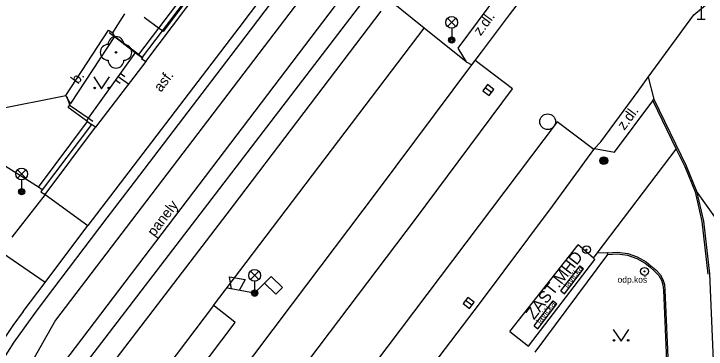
# Model space of a CAD drawing. Extents: x -596229 to -595156, y -1161237 to -1159376.
# Drawn here: x -595635.52 to -595591.51, y -1160220.99 to -1160199.66 of the extents above; entities that cross this region are included whole.
import ezdxf

# ---------------------------------------------------------------- set-up
doc = ezdxf.new("R2010")
doc.units = 0
for name, color, linetype in [('Level 22', 7, 'Continuous'), ('Level 25', 7, 'Continuous'), ('Level 27', 7, 'Continuous'), ('Level 33', 7, 'Continuous'), ('Level 34', 7, 'Continuous'), ('Level 36', 7, 'Continuous'), ('Specificka linie pasportu komunikaci', 7, 'Continuous'), ('TM - budovy zdene_ betonove - VP', 7, 'Continuous'), ('TM - chodniky - VP', 7, 'Continuous'), ('TM - horni hrana svahu', 7, 'Continuous'), ('TM - komunikace - VP', 7, 'Continuous'), ('TM - lavicka', 7, 'Continuous'), ('TM - MHD - osa koleji', 7, 'Continuous'), ('TM - popis objektu', 7, 'Continuous'), ('TM - popis povrchu', 7, 'Continuous'), ('TM - poznamka', 7, 'Continuous'), ('TM - rozhrani mezi zpev. plochami mezi sebou - VP', 7, 'Continuous'), ('TM - rozhrani ploch obecne - NP', 7, 'Continuous'), ('TM - rozhrani ploch obecne - VP', 7, 'Continuous'), ('TM - schody - VP', 7, 'Continuous'), ('TM - srafovani', 7, 'Continuous'), ('TM - vstup do budovy - zdene_ betonove', 7, 'Continuous'), ('TM - zabradli - VP', 7, 'Continuous')]:
    doc.layers.add(name, color=color, linetype=linetype)

msp = doc.modelspace()

# ---------------------------------------------------------------- linework, layer by layer
at = {"layer": 'Level 22'}
msp.add_circle((-595629.03, -1160202.11), 0.05, dxfattribs=at)
for centre, start, end in [((-595629.03, -1160201.61), 0, 180), ((-595629.53, -1160202.11), 90, 270), ((-595628.53, -1160202.11), 270, 90), ((-595629.03, -1160202.61), 180, 0)]:
    msp.add_arc(centre, 0.5, start, end, dxfattribs=at)
at = {"layer": 'Level 25'}
for centre, radius in [((-595598.02, -1160209), 0.25), ((-595598.02, -1160209), 0.2), ((-595598.02, -1160209), 0.15), ((-595598.02, -1160209), 0.1), ((-595598.02, -1160209), 0.05), ((-595599.12, -1160214.66), 0.25), ((-595599.12, -1160214.66), 0.0303), ((-595595.43, -1160216.04), 0.25), ((-595595.43, -1160216.04), 0.0303)]:
    msp.add_circle(centre, radius, dxfattribs=at)
at = {"layer": 'Level 27'}
for p, q in [((-595605.161, -1160204.662), (-595605.559, -1160204.358)), ((-595606.411, -1160218.192), (-595606.809, -1160217.888))]:
    msp.add_line(p, q, dxfattribs=at)
for points in [[(-595605.01, -1160204.463), (-595605.407, -1160204.16), (-595605.71, -1160204.557), (-595605.313, -1160204.86)], [(-595606.26, -1160217.993), (-595606.657, -1160217.69), (-595606.96, -1160218.087), (-595606.563, -1160218.39)]]:
    msp.add_lwpolyline(points, close=True, dxfattribs=at)
msp.add_circle((-595601.59, -1160206.52), 0.5, dxfattribs=at)
at = {"layer": 'Level 33'}
for p, q in [((-595607.955, -1160200.47), (-595607.425, -1160199.94)), ((-595607.955, -1160199.94), (-595607.425, -1160200.47)), ((-595607.69, -1160200.58), (-595607.69, -1160201.33)), ((-595635.295, -1160210.11), (-595634.765, -1160209.58)), ((-595635.295, -1160209.58), (-595634.765, -1160210.11)), ((-595635.03, -1160210.22), (-595635.03, -1160210.97)), ((-595620.485, -1160216.56), (-595619.955, -1160216.03)), ((-595620.485, -1160216.03), (-595619.955, -1160216.56)), ((-595620.22, -1160216.67), (-595620.22, -1160217.42)), ((-595620.22, -1160217.42), (-595621.943, -1160217.116))]:
    msp.add_line(p, q, dxfattribs=at)
msp.add_lwpolyline([(-595621.697, -1160217.16), (-595621.813, -1160216.378), (-595620.828, -1160216.551), (-595621.205, -1160217.246)], dxfattribs=at)
for centre, radius in [((-595607.69, -1160200.205), 0.375), ((-595607.69, -1160201.33), 0.2), ((-595607.69, -1160201.33), 0.145), ((-595607.69, -1160201.33), 0.0876), ((-595635.03, -1160209.845), 0.375), ((-595635.03, -1160210.97), 0.2), ((-595635.03, -1160210.97), 0.145), ((-595635.03, -1160210.97), 0.0876), ((-595620.22, -1160216.295), 0.375), ((-595620.22, -1160217.42), 0.2), ((-595620.22, -1160217.42), 0.145), ((-595620.22, -1160217.42), 0.0876)]:
    msp.add_circle(centre, radius, dxfattribs=at)
at = {"layer": 'Level 34'}
for p, q in [((-595591.83, -1160198.972), (-595591.83, -1160199.99)), ((-595592.08, -1160199.99), (-595591.58, -1160199.99)), ((-595619.584, -1160216.784), (-595620.22, -1160217.42))]:
    msp.add_line(p, q, dxfattribs=at)
msp.add_lwpolyline([(-595619.584, -1160216.784), (-595618.876, -1160217.491), (-595618.452, -1160217.066), (-595619.159, -1160216.359)], close=True, dxfattribs=at)
at = {"layer": 'Level 36'}
for points in [[(-595630.44, -1160203.67), (-595629.94, -1160204.42), (-595629.44, -1160203.67)], [(-595597.42, -1160219.73), (-595596.92, -1160220.48), (-595596.42, -1160219.73)]]:
    msp.add_lwpolyline(points, dxfattribs=at)
for centre in [(-595630.39, -1160204.37), (-595629.491, -1160204.37), (-595597.37, -1160220.43), (-595596.471, -1160220.43)]:
    msp.add_circle(centre, 0.05, dxfattribs=at)
at = {"layer": 'Specificka linie pasportu komunikaci'}
for points in [[(-595633.14, -1160222.92), (-595614.68, -1160198.57), (-595613.56, -1160196.99)], [(-595609.449, -1160200.57), (-595611.63, -1160198.82)], [(-595629.12, -1160201.1), (-595629.24, -1160200.87)], [(-595622.84, -1160218.2), (-595609.449, -1160200.57)], [(-595606.77, -1160202.72), (-595609.449, -1160200.57)], [(-595630.59, -1160206.7), (-595633.72, -1160210.86)], [(-595633.54, -1160216.75), (-595636.94, -1160214.41)], [(-595597.78, -1160214.86), (-595598.44, -1160214.88)]]:
    msp.add_lwpolyline(points, dxfattribs=at)
at = {"layer": 'TM - budovy zdene_ betonove - VP'}
for points in [[(-595632.22, -1160204.86), (-595629.51, -1160200.7)], [(-595629.51, -1160200.7), (-595629.24, -1160200.87)], [(-595629.24, -1160200.87), (-595629.07, -1160200.6)], [(-595636.71, -1160205.74), (-595632.22, -1160204.86)]]:
    msp.add_lwpolyline(points, dxfattribs=at)
at = {"layer": 'TM - chodniky - VP'}
for points in [[(-595629.12, -1160201.1), (-595631.93, -1160205.37)], [(-595627.79, -1160202.09), (-595629.12, -1160201.1)], [(-595627.59, -1160202.24), (-595627.79, -1160202.09)], [(-595627.59, -1160202.24), (-595627.35, -1160202.42)], [(-595627.35, -1160202.42), (-595627.4, -1160202.49)], [(-595627.4, -1160202.49), (-595627.14, -1160202.69)], [(-595627.14, -1160202.69), (-595630.33, -1160206.87)], [(-595595.19, -1160203.68), (-595594.84, -1160205.09)], [(-595594.84, -1160205.09), (-595592.78, -1160209.32), (-595592.13, -1160210.94)], [(-595630.91, -1160206.46), (-595632.06, -1160205.61), (-595631.97, -1160205.45)], [(-595631.97, -1160205.45), (-595631.93, -1160205.37)], [(-595630.84, -1160206.51), (-595630.91, -1160206.46)], [(-595630.84, -1160206.51), (-595630.59, -1160206.7)], [(-595630.33, -1160206.87), (-595630.59, -1160206.7)], [(-595633.96, -1160210.68), (-595635.1, -1160209.96), (-595636.24, -1160209.24)], [(-595633.72, -1160210.86), (-595633.96, -1160210.68)], [(-595633.72, -1160210.86), (-595633.8, -1160210.98), (-595633.54, -1160211.15)], [(-595592.13, -1160210.94), (-595591.69, -1160212.84), (-595591.3, -1160216.2), (-595590.81, -1160227.7)], [(-595633.54, -1160211.15), (-595635.64, -1160213.86)], [(-595602.38, -1160221.18), (-595597.76, -1160214.96)], [(-595597.76, -1160214.96), (-595597.14, -1160214.92), (-595596.52, -1160215.01), (-595595.93, -1160215.21), (-595595.39, -1160215.52)], [(-595595.39, -1160215.52), (-595595.08, -1160215.76), (-595594.79, -1160216.02), (-595594.52, -1160216.3)], [(-595594.52, -1160216.3), (-595594.36, -1160216.59), (-595594.26, -1160216.9)], [(-595594.26, -1160216.9), (-595594.23, -1160217.23)], [(-595594.23, -1160217.23), (-595593.8, -1160227.2)]]:
    msp.add_lwpolyline(points, dxfattribs=at)
at = {"layer": 'TM - horni hrana svahu'}
for points in [[(-595627.79, -1160202.09), (-595630.8, -1160206.3)], [(-595630.8, -1160206.3), (-595630.91, -1160206.46)], [(-595588.94, -1160215.39), (-595592.13, -1160210.94)]]:
    msp.add_lwpolyline(points, dxfattribs=at)
at = {"layer": 'TM - komunikace - VP'}
for points in [[(-595592.29, -1160199.73), (-595590.57, -1160198.28), (-595588.57, -1160197.23), (-595586.4, -1160196.65), (-595584.15, -1160196.55), (-595581.93, -1160196.94)], [(-595606.19, -1160202.62), (-595605.79, -1160202.1), (-595604.01, -1160199.72), (-595603.38, -1160198.89)], [(-595595.19, -1160203.68), (-595592.29, -1160199.73)], [(-595606.41, -1160202.91), (-595606.19, -1160202.62)], [(-595639.63, -1160247.03), (-595633, -1160238.23), (-595623.89, -1160226.18), (-595617.81, -1160218.1), (-595612.41, -1160210.93), (-595606.41, -1160202.91)], [(-595598.62, -1160208.23), (-595598.2, -1160207.8), (-595595.83, -1160204.58), (-595595.19, -1160203.68)], [(-595601.29, -1160211.89), (-595598.66, -1160208.28)], [(-595598.66, -1160208.28), (-595598.62, -1160208.23)], [(-595605.85, -1160218.01), (-595601.29, -1160211.89)], [(-595632.06, -1160252.73), (-595616.7, -1160232.29), (-595605.85, -1160218.01)]]:
    msp.add_lwpolyline(points, dxfattribs=at)
at = {"layer": 'TM - lavicka'}
for points in [[(-595600.75, -1160217.28), (-595599.53, -1160215.69)], [(-595599.53, -1160215.69), (-595599.3, -1160215.87)], [(-595600.51, -1160217.46), (-595599.3, -1160215.87)], [(-595600.75, -1160217.28), (-595600.51, -1160217.46)], [(-595602.45, -1160219.51), (-595601.23, -1160217.91)], [(-595602.45, -1160219.51), (-595601.23, -1160217.91)], [(-595601.23, -1160217.91), (-595601, -1160218.1)], [(-595602.22, -1160219.69), (-595601, -1160218.1)], [(-595602.45, -1160219.51), (-595602.22, -1160219.69)]]:
    msp.add_lwpolyline(points, dxfattribs=at)
at = {"layer": 'TM - MHD - osa koleji'}
for points in [[(-595613.83, -1160194.13), (-595632.88, -1160219.14), (-595642.94, -1160236.91), (-595646.01, -1160241.51)], [(-595610.93, -1160195.69), (-595646.01, -1160241.51)]]:
    msp.add_lwpolyline(points, dxfattribs=at)
at = {"layer": 'TM - rozhrani mezi zpev. plochami mezi sebou - VP'}
for points in [[(-595597.34, -1160208.45), (-595594.91, -1160205.19)], [(-595594.91, -1160205.19), (-595594.84, -1160205.09)], [(-595594.91, -1160205.19), (-595593.42, -1160208.27)], [(-595598.66, -1160208.28), (-595600.99, -1160206.53), (-595612.59, -1160221.91), (-595618.72, -1160230.04), (-595625.62, -1160239.14), (-595634.48, -1160250.92), (-595632.06, -1160252.73)], [(-595598.62, -1160208.23), (-595597.34, -1160208.45)], [(-595598.44, -1160214.88), (-595593.42, -1160208.27)], [(-595593.42, -1160208.27), (-595592.87, -1160209.36), (-595592.22, -1160210.97), (-595591.78, -1160212.86), (-595591.4, -1160216.21)], [(-595598.68, -1160215.19), (-595598.44, -1160214.88)], [(-595597.78, -1160214.86), (-595597.14, -1160214.82)], [(-595597.76, -1160214.96), (-595597.78, -1160214.86)], [(-595597.14, -1160214.82), (-595596.5, -1160214.91)], [(-595596.5, -1160214.91), (-595595.89, -1160215.12), (-595595.33, -1160215.44)], [(-595595.33, -1160215.44), (-595595.02, -1160215.69)], [(-595595.02, -1160215.69), (-595594.72, -1160215.95), (-595594.44, -1160216.24)], [(-595594.44, -1160216.24), (-595594.26, -1160216.55), (-595594.16, -1160216.88), (-595594.13, -1160217.23)], [(-595594.13, -1160217.23), (-595593.7, -1160227.19), (-595593.68, -1160227.69)]]:
    msp.add_lwpolyline(points, dxfattribs=at)
at = {"layer": 'TM - rozhrani ploch obecne - NP'}
for points in [[(-595622.84, -1160218.2), (-595626.98, -1160223.69)], [(-595621.45, -1160219.28), (-595621.58, -1160219.18), (-595622.76, -1160218.26), (-595622.84, -1160218.2)], [(-595626.98, -1160223.69), (-595626.9, -1160223.75), (-595625.7, -1160224.64), (-595625.57, -1160224.74), (-595621.45, -1160219.28)]]:
    msp.add_lwpolyline(points, dxfattribs=at)
at = {"layer": 'TM - rozhrani ploch obecne - VP'}
for points in [[(-595620.55, -1160192.94), (-595626.32, -1160200.57)], [(-595616.83, -1160194.72), (-595621.22, -1160200.54), (-595630.81, -1160213.13)], [(-595616.43, -1160195.31), (-595620.5, -1160200.7)], [(-595626.08, -1160200.75), (-595623.08, -1160196.77)], [(-595627.14, -1160202.69), (-595622.83, -1160196.96)], [(-595603.38, -1160198.89), (-595603.76, -1160198.59), (-595604.72, -1160198.35), (-595607.3, -1160201.85), (-595606.77, -1160202.72)], [(-595612.19, -1160199.5), (-595621.98, -1160212.37), (-595628.76, -1160221.25), (-595637.42, -1160232.52), (-595644.6, -1160241.93), (-595646.31, -1160244.38)], [(-595620.5, -1160200.7), (-595628.14, -1160210.73)], [(-595626.32, -1160200.57), (-595627.59, -1160202.24)], [(-595627.35, -1160202.42), (-595626.08, -1160200.75)], [(-595639.63, -1160247.03), (-595637.27, -1160248.8), (-595628.67, -1160237.45), (-595621.41, -1160227.83), (-595615.46, -1160219.94), (-595610, -1160212.71), (-595603.83, -1160204.43), (-595606.19, -1160202.62)], [(-595606.77, -1160202.72), (-595606.41, -1160202.91)], [(-595632.09, -1160205.09), (-595632.22, -1160204.86)], [(-595631.93, -1160205.37), (-595632.09, -1160205.09)], [(-595633.96, -1160210.68), (-595630.84, -1160206.51)], [(-595633.54, -1160211.15), (-595630.33, -1160206.87)], [(-595628.14, -1160210.73), (-595629.62, -1160212.63), (-595633.53, -1160217.81)], [(-595633.54, -1160211.15), (-595630.81, -1160213.13)], [(-595633.54, -1160216.75), (-595630.81, -1160213.13)], [(-595603.99, -1160219.87), (-595599.65, -1160214.36)], [(-595598.68, -1160215.19), (-595599.65, -1160214.36)], [(-595602.8, -1160220.8), (-595598.58, -1160215.28)], [(-595598.58, -1160215.28), (-595598.68, -1160215.19)], [(-595634.93, -1160218.58), (-595633.54, -1160216.75)], [(-595633.53, -1160217.81), (-595634.22, -1160218.71), (-595635.53, -1160220.55), (-595636.76, -1160222.44), (-595637.34, -1160223.41), (-595638.44, -1160225.39)], [(-595634.93, -1160218.58), (-595635.59, -1160219.49), (-595636.85, -1160221.35), (-595637.45, -1160222.3), (-595638.03, -1160223.26), (-595639.13, -1160225.22), (-595639.65, -1160226.22)], [(-595603.99, -1160219.87), (-595602.8, -1160220.8)]]:
    msp.add_lwpolyline(points, dxfattribs=at)
at = {"layer": 'TM - schody - VP'}
msp.add_lwpolyline([(-595630.59, -1160206.7), (-595633.72, -1160210.86)], dxfattribs=at)
at = {"layer": 'TM - srafovani'}
for points in [[(-595628.76, -1160203.44), (-595628.46, -1160203.65)], [(-595629.05, -1160203.85), (-595628.76, -1160204.06)], [(-595628.9, -1160203.65), (-595628.23, -1160204.12)]]:
    msp.add_lwpolyline(points, dxfattribs=at)
at = {"layer": 'TM - vstup do budovy - zdene_ betonove'}
msp.add_lwpolyline([(-595629.07, -1160200.6), (-595628.47, -1160199.66)], dxfattribs=at)
at = {"layer": 'TM - zabradli - VP'}
for points in [[(-595623.05, -1160196.79), (-595626.04, -1160200.78), (-595626.08, -1160200.75)], [(-595626.32, -1160200.57), (-595627.24, -1160199.89)], [(-595629.46, -1160200.84), (-595629.12, -1160201.1)], [(-595626.08, -1160200.75), (-595626.32, -1160200.57)], [(-595629.12, -1160201.1), (-595627.8, -1160202.11)], [(-595627.8, -1160202.11), (-595627.32, -1160202.47)], [(-595632.09, -1160205.09), (-595632.14, -1160204.94)], [(-595631.97, -1160205.45), (-595632.09, -1160205.09)], [(-595630.8, -1160206.3), (-595631.95, -1160205.5), (-595631.97, -1160205.45)], [(-595630.51, -1160206.5), (-595630.8, -1160206.3)]]:
    msp.add_lwpolyline(points, dxfattribs=at)

# ---------------------------------------------------------------- texts
at = {"layer": 'TM - popis objektu'}
msp.add_text('ZAST.MHD', height=0.75, rotation=52, dxfattribs=at).set_placement((-595602.46, -1160219.16))
at = {"layer": 'TM - popis povrchu'}
for s, rotation, p in [('z.dl.', 53.74, (-595605.85, -1160201.1)), ('asf.', 53.09, (-595626.17, -1160204.68)), ('b.', 53.09, (-595631.44, -1160204.17)), ('z.dl.', 53.7909, (-595596.71, -1160207.1)), ('panely', 52.82, (-595626.59, -1160213.87))]:
    msp.add_text(s, height=0.65, rotation=rotation, dxfattribs=at).set_placement(p)
at = {"layer": 'TM - poznamka'}
for p in [(-595600.3, -1160217.14), (-595602.04, -1160219.42)]:
    msp.add_text('lavička', height=0.4, rotation=53, dxfattribs=at).set_placement(p)
msp.add_text('odp.koš', height=0.4, dxfattribs=at).set_placement((-595597.14, -1160216.76))

doc.saveas('drawing.dxf')
